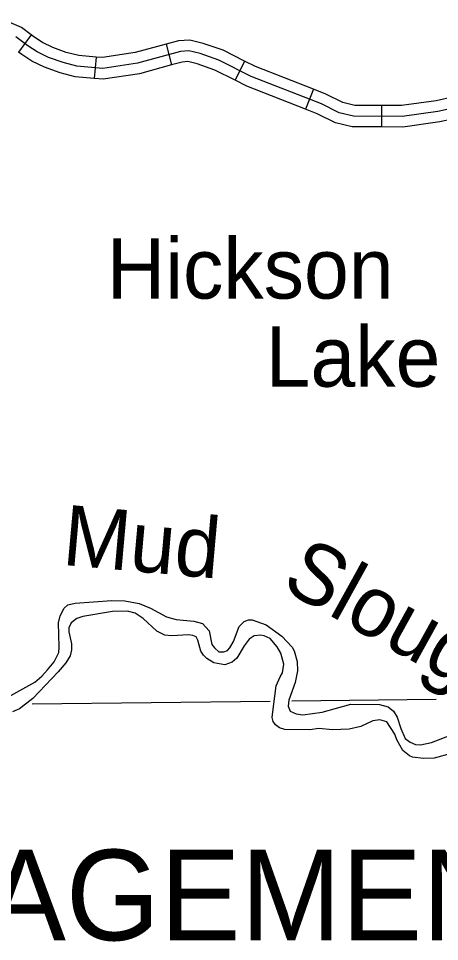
# Model space of a CAD drawing. Extents: x 1084508 to 1142749, y 1057638 to 1093403.
# Drawn here: x 1091267 to 1092193, y 1073221 to 1075250 of the extents above; entities that cross this region are included whole.
import ezdxf

# ---------------------------------------------------------------- set-up
doc = ezdxf.new("R2010")
doc.units = 0
for name, color, linetype in [('Level 32', 7, 'Continuous'), ('Level 35', 7, 'Continuous'), ('Level 5', 7, 'Continuous'), ('Level 7', 7, 'Continuous')]:
    doc.layers.add(name, color=color, linetype=linetype)

msp = doc.modelspace()

# ---------------------------------------------------------------- linework, layer by layer
at = {"layer": 'Level 32'}
for p, q in [((1091295.3, 1075213.3), (1091267.2, 1075175.6)), ((1091591.6, 1075193), (1091604, 1075147.6)), ((1091437.7, 1075164.9), (1091433.5, 1075118)), ((1091764.5, 1075155.9), (1091743.3, 1075113.9)), ((1091915.8, 1075094.1), (1091898.6, 1075050.2)), ((1092065.5, 1075058.1), (1092065.4, 1075011.1))]:
    msp.add_line(p, q, dxfattribs=at)
for points in [[(1091295.3, 1075213.3), (1091273.6, 1075229.5), (1091248.3, 1075240.5), (1091219, 1075249.6), (1091198.6, 1075248.5), (1091166.7, 1075242.4), (1091128, 1075229.7), (1091117.3, 1075225)], [(1092452.8, 1075060.9), (1092321.1, 1075057.9), (1092262.2, 1075061.2), (1092189.6, 1075045.3), (1092110.8, 1075034.5), (1092003.8, 1075034.7), (1091972.1, 1075042.4), (1091933.7, 1075061.8), (1091778.7, 1075122.4), (1091708, 1075158), (1091666.8, 1075172.3), (1091641.9, 1075178.5), (1091623.1, 1075177.2), (1091528.6, 1075151.4), (1091452.9, 1075139.9), (1091395.9, 1075145), (1091365.6, 1075152.5), (1091333.5, 1075164.1), (1091308.4, 1075176.6), (1091287.8, 1075189.5), (1091261.7, 1075209)], [(1091437.7, 1075164.9), (1091399.8, 1075168.3), (1091372.4, 1075175.1), (1091342.7, 1075185.8), (1091319.9, 1075197.1), (1091301.2, 1075208.9), (1091295.3, 1075213.3)], [(1091591.6, 1075193), (1091523.7, 1075174.5), (1091452.2, 1075163.6), (1091437.7, 1075164.9)], [(1091764.5, 1075155.9), (1091717.3, 1075179.7), (1091673.5, 1075194.9), (1091644, 1075202.2), (1091619.2, 1075200.5), (1091591.6, 1075193)], [(1091433.5, 1075118), (1091392, 1075121.7), (1091358.8, 1075129.9), (1091324.2, 1075142.4), (1091296.8, 1075156), (1091274.5, 1075170.1), (1091267.2, 1075175.6)], [(1091604, 1075147.6), (1091533.5, 1075128.3), (1091453.6, 1075116.2), (1091433.5, 1075118)], [(1091743.3, 1075113.9), (1091698.8, 1075136.3), (1091660.1, 1075149.7), (1091639.8, 1075154.7), (1091627.1, 1075153.9), (1091604, 1075147.6)], [(1091915.8, 1075094.1), (1091788.3, 1075143.9), (1091764.5, 1075155.9)], [(1091898.6, 1075050.2), (1091769, 1075100.9), (1091743.3, 1075113.9)], [(1092065.5, 1075058.1), (1092006.7, 1075058.2), (1091980.3, 1075064.7), (1091943.3, 1075083.3), (1091915.8, 1075094.1)], [(1092224.5, 1075077.1), (1092185.5, 1075068.5), (1092109.2, 1075058.1), (1092065.5, 1075058.1)], [(1092065.4, 1075011.1), (1092001, 1075011.1), (1091963.9, 1075020.2), (1091924.1, 1075040.2), (1091898.6, 1075050.2)], [(1092234.5, 1075031.1), (1092193.7, 1075022.1), (1092112.4, 1075011), (1092065.4, 1075011.1)]]:
    msp.add_lwpolyline(points, dxfattribs=at)
at = {"layer": 'Level 35'}
for points in [[(1091331.3, 1073818.2), (1091346, 1073835.5), (1091355.6, 1073855.8), (1091356.9, 1073868.8), (1091355, 1073921.6), (1091358.8, 1073936.6), (1091367.5, 1073953.4), (1091376, 1073960.7), (1091392.2, 1073964.5), (1091472.7, 1073970.7), (1091500.8, 1073969.4), (1091532.5, 1073963.8), (1091557.8, 1073953.5), (1091592.5, 1073934.7), (1091613.9, 1073928.4), (1091653, 1073925.3), (1091671.5, 1073919.5), (1091686.3, 1073904), (1091692.6, 1073873.7), (1091697.9, 1073866.7), (1091708, 1073857.3), (1091718.7, 1073857.5), (1091726.5, 1073860.6), (1091732.2, 1073866.2), (1091739.8, 1073880.4), (1091752.6, 1073913.4), (1091763.4, 1073924.6), (1091772.7, 1073927.8), (1091780.9, 1073928.1), (1091811.5, 1073916.8), (1091846.5, 1073892.1), (1091869.3, 1073867.5), (1091873.7, 1073859.8), (1091880.3, 1073836.5), (1091880.6, 1073815.7), (1091875.4, 1073790.3), (1091861.9, 1073751.5), (1091859.9, 1073738.2), (1091864.8, 1073727.1), (1091878, 1073721), (1091892.2, 1073719.1), (1091934.7, 1073725.3), (1091998.1, 1073742.4), (1092061, 1073742.2), (1092080.1, 1073737), (1092091.6, 1073727.1), (1092099.7, 1073713.9), (1092107.9, 1073689.4), (1092117.7, 1073667.1), (1092128.4, 1073658.7), (1092139.9, 1073654.1), (1092151.3, 1073653.3), (1092175.6, 1073658.5), (1092226.3, 1073678.2)], [(1092046.2, 1073706), (1092019.7, 1073693.2), (1091994.5, 1073687.8), (1091958, 1073686.5), (1091927.7, 1073689.1), (1091908, 1073686), (1091852.7, 1073686.9), (1091841.2, 1073690.8), (1091832.1, 1073697), (1091827.1, 1073704.7), (1091824.8, 1073713.4), (1091827.6, 1073737.2), (1091833.8, 1073783.2), (1091842.8, 1073802.4), (1091847.7, 1073811.8), (1091850.4, 1073830.8), (1091844.3, 1073854.5), (1091836.2, 1073868.4), (1091820.7, 1073886.6), (1091807.2, 1073892.4), (1091799.3, 1073893.9), (1091785.5, 1073893), (1091774.2, 1073885.3), (1091763.5, 1073871), (1091747, 1073843.5), (1091737.3, 1073834.9), (1091720.6, 1073829.2), (1091696.5, 1073833.5), (1091681, 1073842.6), (1091673.8, 1073849.9), (1091668.4, 1073858.8), (1091661.7, 1073883.1), (1091657.6, 1073890.2), (1091650.9, 1073893.4), (1091641.4, 1073894.9), (1091604.3, 1073893), (1091589.2, 1073893.9), (1091571.2, 1073903), (1091541.1, 1073931), (1091523.6, 1073942.9), (1091506.8, 1073946.9), (1091473.8, 1073946.2), (1091408.8, 1073935.6), (1091395.5, 1073930.6), (1091383, 1073921.2), (1091377.8, 1073910.3), (1091377.9, 1073901.2), (1091383.7, 1073875.2), (1091383.6, 1073861.7), (1091381, 1073849), (1091371, 1073833.4), (1091354.2, 1073813.5), (1091298.5, 1073755), (1091269.5, 1073732.1), (1091253.8, 1073725.4)], [(1091250.1, 1073761.8), (1091302.9, 1073790.9), (1091318.4, 1073804.1), (1091331.3, 1073818.2)], [(1092218.8, 1073633.8), (1092181.5, 1073623.7), (1092157.6, 1073623.3), (1092133.2, 1073626.4), (1092127.1, 1073628.7), (1092112.2, 1073640.7), (1092099.2, 1073664.4), (1092094.9, 1073676.5), (1092077.1, 1073704.1), (1092061.8, 1073708.2), (1092046.2, 1073706)]]:
    msp.add_lwpolyline(points, dxfattribs=at)
at = {"layer": 'Level 5'}
for points in [[(1091297.2, 1073743.6), (1091820.3, 1073749.5)], [(1091868, 1073750.1), (1092185.9, 1073753.7)]]:
    msp.add_lwpolyline(points, dxfattribs=at)

# ---------------------------------------------------------------- texts
at = {"layer": 'Level 35'}
for s, p in [('Hickson', (1091461.6, 1074633.9)), ('Lake', (1091810.5, 1074440.2))]:
    msp.add_text(s, height=132.58, dxfattribs=at).set_placement(p)
for s, rotation, p in [('Mud', 354.9114, (1091361.2, 1074049)), ('Slough', 331.0747, (1091841.2, 1073998.2))]:
    msp.add_text(s, height=132.58, rotation=rotation, dxfattribs=at).set_placement(p)
at = {"layer": 'Level 7'}
msp.add_text('MANAGEMENT', height=198.88, dxfattribs=at).set_placement((1090603.1, 1073223.7))

doc.saveas('drawing.dxf')
